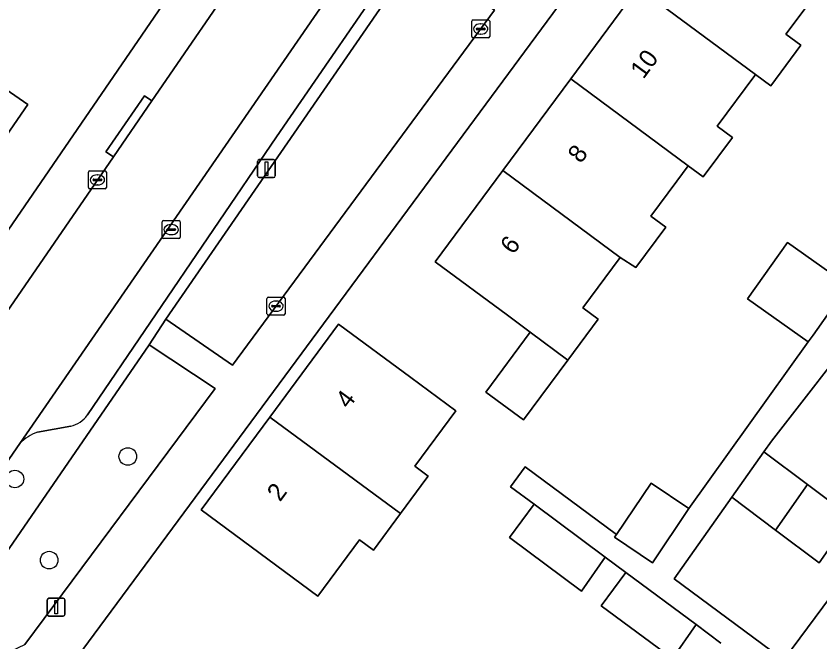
# Model space of a CAD drawing. Extents: x 160023 to 161302, y 384750 to 385707.
# Drawn here: x 160236.91 to 160281.58, y 385204.12 to 385238.91 of the extents above; entities that cross this region are included whole.
import ezdxf

# ---------------------------------------------------------------- set-up
doc = ezdxf.new("R2010")
doc.units = 0
for name, color, linetype in [('IMGEO_Boom', 7, 'Continuous'), ('IMGEO_Erf', 7, 'Continuous'), ('IMGEO_Groenvoorziening', 7, 'Continuous'), ('IMGEO_Kolk', 7, 'Continuous'), ('IMGEO_Lichtmast', 7, 'Continuous'), ('IMGEO_Pand', 7, 'Continuous'), ('IMGEO_Pand_nummerreeks', 7, 'Continuous'), ('IMGEO_Parkeervlak_open', 7, 'Continuous'), ('IMGEO_Rijbaan_lokaal_open', 7, 'Continuous'), ('IMGEO_Voetpad_open', 7, 'Continuous')]:
    doc.layers.add(name, color=color, linetype=linetype)

msp = doc.modelspace()

# ---------------------------------------------------------------- linework, layer by layer
at = {"layer": 'IMGEO_Boom'}
for centre in [(160243.121, 385214.428), (160236.848, 385213.176), (160238.75, 385208.666)]:
    msp.add_circle(centre, 0.489, dxfattribs=at)
at = {"layer": 'IMGEO_Erf'}
for points in [[(160227.053, 385213.278), (160252.215, 385250), (160275.542, 385284.043), (160273.047, 385285.762), (160271.852, 385286.599), (160268.217, 385281.306), (160264.667, 385276.136), (160261.117, 385270.967), (160257.567, 385265.798), (160254.017, 385260.628), (160250.467, 385255.458), (160246.918, 385250.289), (160246.719, 385250), (160243.368, 385245.119), (160239.734, 385239.828), (160234.941, 385243.119)], [(160290.83, 385271.674), (160274.818, 385250), (160238.783, 385201.222)], [(160281.774, 385240.7), (160279.698, 385237.897), (160280.516, 385237.291), (160278.848, 385235.04), (160278.008, 385235.663), (160277.968, 385235.609), (160275.877, 385232.787), (160276.722, 385232.161), (160275.101, 385229.972), (160274.265, 385230.591), (160273.626, 385229.728), (160272.192, 385227.792), (160273.021, 385227.177), (160271.357, 385224.931), (160270.483, 385225.498), (160268.404, 385222.691), (160269.262, 385222.056), (160267.578, 385219.783), (160265.114, 385216.457), (160263.015, 385218.012), (160265.479, 385221.338), (160264.215, 385222.275), (160260.197, 385225.251), (160263.96, 385230.331), (160267.737, 385235.429), (160271.488, 385240.493)], [(160279.609, 385203.188), (160283.445, 385208.354), (160286.151, 385206.345), (160289.729, 385211.165), (160293.5, 385216.245), (160293.72, 385216.542), (160290.895, 385218.639), (160294.508, 385223.506), (160297.333, 385221.408), (160301.06, 385226.428), (160304.851, 385231.534)], [(160276.081, 385204.053), (160274.701, 385205.079), (160273.382, 385203.189), (160269.424, 385206.131), (160270.799, 385207.98), (160269.652, 385208.832), (160268.333, 385206.942), (160264.327, 385209.919), (160265.701, 385211.768), (160264.383, 385212.747), (160265.205, 385213.852), (160270.275, 385210.084), (160272.214, 385212.948), (160274.306, 385211.532), (160280.936, 385220.799), (160277.567, 385223.185), (160279.783, 385226.316), (160283.153, 385223.929)], [(160284.142, 385222.031), (160278.886, 385215.286), (160278.468, 385214.694), (160280.896, 385212.87), (160283.324, 385211.047), (160281.537, 385208.511), (160279.109, 385210.335), (160276.681, 385212.159), (160273.491, 385207.633), (160282.268, 385201.116)]]:
    msp.add_lwpolyline(points, dxfattribs=at)
for points in [[(160230.839, 385238.637), (160233.453, 385236.833), (160237.569, 385233.994), (160233.921, 385228.707), (160230.272, 385223.418), (160223.542, 385228.061), (160226.382, 385232.177), (160227.192, 385233.352)], [(160259.818, 385213.342), (160259.743, 385213.24), (160258.277, 385211.254), (160256.773, 385209.217), (160255.994, 385209.792), (160253.689, 385206.668), (160247.202, 385211.456), (160251.012, 385216.618), (160254.823, 385221.781), (160258.846, 385218.812), (160261.347, 385216.965), (160259.077, 385213.889)]]:
    msp.add_lwpolyline(points, close=True, dxfattribs=at)
at = {"layer": 'IMGEO_Groenvoorziening'}
msp.add_lwpolyline([(160248.942, 385219.512), (160263.501, 385239.237), (160259.132, 385242.227), (160245.244, 385222.066)], close=True, dxfattribs=at)
msp.add_lwpolyline([(160234.482, 385204.693), (160234.893, 385204.174), (160235.451, 385203.819), (160236.651, 385203.623), (160237.404, 385203.972), (160247.978, 385218.199), (160244.303, 385220.626), (160234.684, 385206.643)], dxfattribs=at)
at = {"layer": 'IMGEO_Kolk'}
for p, q in [((160262.231, 385237.768), (160262.231, 385238.62)), ((160262.306, 385238.694), (160263.158, 385238.694)), ((160263.232, 385238.62), (160263.232, 385237.768)), ((160262.49, 385238.188), (160262.49, 385238.2)), ((160262.928, 385238.151), (160262.53, 385238.151)), ((160262.533, 385238.237), (160262.931, 385238.237)), ((160262.719, 385238.474), (160262.744, 385238.474)), ((160262.974, 385238.2), (160262.974, 385238.188)), ((160263.158, 385237.694), (160262.306, 385237.694)), ((160262.742, 385237.914), (160262.717, 385237.914)), ((160240.931, 385229.378), (160240.931, 385230.23)), ((160241.006, 385230.304), (160241.858, 385230.304)), ((160241.419, 385230.084), (160241.444, 385230.084)), ((160241.932, 385230.23), (160241.932, 385229.378)), ((160241.19, 385229.798), (160241.19, 385229.81)), ((160241.628, 385229.761), (160241.23, 385229.761)), ((160241.233, 385229.847), (160241.631, 385229.847)), ((160241.674, 385229.81), (160241.674, 385229.798)), ((160241.858, 385229.304), (160241.006, 385229.304)), ((160241.442, 385229.524), (160241.417, 385229.524)), ((160245.03, 385226.613), (160245.03, 385227.465)), ((160245.105, 385227.539), (160245.957, 385227.539)), ((160246.031, 385227.465), (160246.031, 385226.613)), ((160245.289, 385227.033), (160245.289, 385227.045)), ((160245.727, 385226.996), (160245.329, 385226.996)), ((160245.332, 385227.082), (160245.73, 385227.082)), ((160245.518, 385227.319), (160245.543, 385227.319)), ((160245.773, 385227.045), (160245.773, 385227.033)), ((160245.957, 385226.539), (160245.105, 385226.539)), ((160245.541, 385226.759), (160245.516, 385226.759)), ((160250.857, 385222.358), (160250.857, 385223.21)), ((160250.932, 385223.284), (160251.784, 385223.284)), ((160251.345, 385223.064), (160251.37, 385223.064)), ((160251.858, 385223.21), (160251.858, 385222.358)), ((160251.116, 385222.778), (160251.116, 385222.79)), ((160251.554, 385222.741), (160251.156, 385222.741)), ((160251.159, 385222.827), (160251.557, 385222.827)), ((160251.368, 385222.504), (160251.343, 385222.504)), ((160251.6, 385222.79), (160251.6, 385222.778)), ((160251.784, 385222.284), (160250.932, 385222.284))]:
    msp.add_line(p, q, dxfattribs=at)
for points in [[(160262.231, 385237.768), (160262.231, 385238.62)], [(160262.306, 385238.694), (160263.158, 385238.694)], [(160263.232, 385238.62), (160263.232, 385237.768)], [(160263.158, 385237.694), (160262.306, 385237.694)], [(160240.931, 385229.378), (160240.931, 385230.23)], [(160241.006, 385230.304), (160241.858, 385230.304)], [(160241.932, 385230.23), (160241.932, 385229.378)], [(160241.858, 385229.304), (160241.006, 385229.304)], [(160245.03, 385226.613), (160245.03, 385227.465)], [(160245.105, 385227.539), (160245.957, 385227.539)], [(160246.031, 385227.465), (160246.031, 385226.613)], [(160245.957, 385226.539), (160245.105, 385226.539)], [(160250.857, 385222.358), (160250.857, 385223.21)], [(160250.932, 385223.284), (160251.784, 385223.284)], [(160251.858, 385223.21), (160251.858, 385222.358)], [(160251.784, 385222.284), (160250.932, 385222.284)]]:
    msp.add_lwpolyline(points, dxfattribs=at)
for centre, radius, start, end in [((160262.308, 385238.618), 0.0765, 91.552, 178.448), ((160262.308, 385238.618), 0.0765, 91.552, 178.448), ((160263.156, 385238.618), 0.0765, 1.552, 88.448), ((160263.156, 385238.618), 0.0765, 1.552, 88.448), ((160262.53, 385238.197), 0.0403, 85.8775, 175.7526), ((160262.527, 385238.187), 0.0366, 178.938, 274.7102), ((160262.931, 385238.194), 0.043, 264.8664, 352.4533), ((160262.935, 385238.199), 0.0386, 1.7309, 96.639), ((160262.308, 385237.77), 0.0765, 181.552, 268.448), ((160262.308, 385237.77), 0.0765, 181.552, 268.448), ((160263.156, 385237.77), 0.0765, 271.552, 358.448), ((160263.156, 385237.77), 0.0765, 271.552, 358.448), ((160241.008, 385230.228), 0.0765, 91.552, 178.448), ((160241.008, 385230.228), 0.0765, 91.552, 178.448), ((160241.856, 385230.228), 0.0765, 1.552, 88.448), ((160241.856, 385230.228), 0.0765, 1.552, 88.448), ((160241.23, 385229.807), 0.0403, 85.8775, 175.7526), ((160241.227, 385229.797), 0.0366, 178.938, 274.7102), ((160241.631, 385229.804), 0.043, 264.8664, 352.4533), ((160241.635, 385229.809), 0.0386, 1.7309, 96.639), ((160241.008, 385229.38), 0.0765, 181.552, 268.448), ((160241.008, 385229.38), 0.0765, 181.552, 268.448), ((160241.856, 385229.38), 0.0765, 271.552, 358.448), ((160241.856, 385229.38), 0.0765, 271.552, 358.448), ((160245.107, 385227.463), 0.0765, 91.552, 178.448), ((160245.107, 385227.463), 0.0765, 91.552, 178.448), ((160245.955, 385227.463), 0.0765, 1.552, 88.448), ((160245.955, 385227.463), 0.0765, 1.552, 88.448), ((160245.329, 385227.042), 0.0403, 85.8775, 175.7526), ((160245.326, 385227.032), 0.0366, 178.938, 274.7102), ((160245.73, 385227.039), 0.043, 264.8664, 352.4533), ((160245.734, 385227.044), 0.0386, 1.7309, 96.639), ((160245.107, 385226.615), 0.0765, 181.552, 268.448), ((160245.107, 385226.615), 0.0765, 181.552, 268.448), ((160245.955, 385226.615), 0.0765, 271.552, 358.448), ((160245.955, 385226.615), 0.0765, 271.552, 358.448), ((160250.934, 385223.208), 0.0765, 91.552, 178.448), ((160250.934, 385223.208), 0.0765, 91.552, 178.448), ((160251.782, 385223.208), 0.0765, 1.552, 88.448), ((160251.782, 385223.208), 0.0765, 1.552, 88.448), ((160251.156, 385222.787), 0.0403, 85.8775, 175.7526), ((160251.153, 385222.777), 0.0366, 178.938, 274.7102), ((160251.557, 385222.784), 0.043, 264.8664, 352.4533), ((160251.561, 385222.789), 0.0386, 1.7309, 96.639), ((160250.934, 385222.36), 0.0765, 181.552, 268.448), ((160250.934, 385222.36), 0.0765, 181.552, 268.448), ((160251.782, 385222.36), 0.0765, 271.552, 358.448), ((160251.782, 385222.36), 0.0765, 271.552, 358.448)]:
    msp.add_arc(centre, radius, start, end, dxfattribs=at)
for centre, major_axis, ratio, start_param, end_param in [((160262.718, 385238.194), (-0.387, 0.002), 0.722429, 4.712389, 7.853982), ((160262.743, 385238.194), (-0.39, 0.002), 0.717154, 1.570796, 4.712389), ((160241.418, 385229.804), (-0.387, 0.002), 0.722429, 4.712389, 7.853982), ((160241.443, 385229.804), (-0.39, 0.002), 0.717154, 1.570796, 4.712389), ((160245.517, 385227.039), (-0.387, 0.002), 0.722429, 4.712389, 7.853982), ((160245.542, 385227.039), (-0.39, 0.002), 0.717154, 1.570796, 4.712389), ((160251.344, 385222.784), (-0.387, 0.002), 0.722429, 4.712389, 7.853982), ((160251.369, 385222.784), (-0.39, 0.002), 0.717154, 1.570796, 4.712389)]:
    msp.add_ellipse(centre, major_axis=major_axis, ratio=ratio, start_param=start_param, end_param=end_param, dxfattribs=at)
at = {"layer": 'IMGEO_Lichtmast'}
for p, q in [((160250.328, 385230.029), (160250.328, 385230.829)), ((160250.328, 385230.829), (160250.328, 385230.029)), ((160250.428, 385230.929), (160251.218, 385230.929)), ((160251.218, 385230.929), (160250.428, 385230.929)), ((160251.318, 385230.829), (160251.318, 385230.029)), ((160251.318, 385230.029), (160251.318, 385230.829)), ((160251.218, 385229.929), (160250.428, 385229.929)), ((160250.428, 385229.929), (160251.218, 385229.929)), ((160238.641, 385205.651), (160238.641, 385206.451)), ((160238.641, 385206.451), (160238.641, 385205.651)), ((160238.741, 385206.551), (160239.531, 385206.551)), ((160239.531, 385206.551), (160238.741, 385206.551)), ((160239.631, 385206.451), (160239.631, 385205.651)), ((160239.631, 385205.651), (160239.631, 385206.451)), ((160239.531, 385205.551), (160238.741, 385205.551)), ((160238.741, 385205.551), (160239.531, 385205.551))]:
    msp.add_line(p, q, dxfattribs=at)
for points in [[(160250.748, 385230.804), (160250.898, 385230.804), (160250.898, 385230.054), (160250.748, 385230.054), (160250.748, 385230.804)], [(160239.061, 385206.426), (160239.211, 385206.426), (160239.211, 385205.676), (160239.061, 385205.676), (160239.061, 385206.426)]]:
    msp.add_lwpolyline(points, dxfattribs=at)
for centre, start, end in [((160250.428, 385230.829), 90, 180), ((160250.428, 385230.829), 90, 180), ((160251.218, 385230.829), 0, 90), ((160251.218, 385230.829), 360, 90), ((160250.428, 385230.029), 180, 270), ((160250.428, 385230.029), 180, 270), ((160251.218, 385230.029), 270, 0), ((160251.218, 385230.029), 270, 0), ((160238.741, 385206.451), 90, 180), ((160238.741, 385206.451), 90, 180), ((160239.531, 385206.451), 0, 90), ((160239.531, 385206.451), 360, 90), ((160238.741, 385205.651), 180, 270), ((160238.741, 385205.651), 180, 270), ((160239.531, 385205.651), 270, 0), ((160239.531, 385205.651), 270, 0)]:
    msp.add_arc(centre, 0.1, start, end, dxfattribs=at)
at = {"layer": 'IMGEO_Pand'}
for points in [[(160281.774, 385240.7), (160275.233, 385245.549), (160271.488, 385240.493), (160278.008, 385235.663), (160278.848, 385235.04), (160280.516, 385237.291), (160279.698, 385237.897)], [(160278.008, 385235.663), (160271.488, 385240.493), (160267.737, 385235.429), (160274.265, 385230.591), (160275.101, 385229.972), (160276.722, 385232.161), (160275.877, 385232.787), (160277.968, 385235.609)], [(160233.921, 385228.707), (160237.569, 385233.994), (160233.453, 385236.833), (160230.839, 385238.637), (160227.192, 385233.352)], [(160274.265, 385230.591), (160267.737, 385235.429), (160263.96, 385230.331), (160270.483, 385225.498), (160271.357, 385224.931), (160273.021, 385227.177), (160272.192, 385227.792), (160273.626, 385229.728)], [(160270.483, 385225.498), (160263.96, 385230.331), (160260.197, 385225.251), (160264.215, 385222.275), (160265.479, 385221.338), (160267.578, 385219.783), (160269.262, 385222.056), (160268.404, 385222.691)], [(160283.153, 385223.929), (160279.783, 385226.316), (160277.567, 385223.185), (160280.936, 385220.799), (160281.204, 385221.177)], [(160258.277, 385211.254), (160259.743, 385213.24), (160259.818, 385213.342), (160259.077, 385213.889), (160261.347, 385216.965), (160258.846, 385218.812), (160254.823, 385221.781), (160251.012, 385216.618)], [(160267.578, 385219.783), (160265.479, 385221.338), (160263.015, 385218.012), (160265.114, 385216.457)], [(160251.012, 385216.618), (160247.202, 385211.456), (160253.689, 385206.668), (160255.994, 385209.792), (160256.773, 385209.217), (160258.277, 385211.254)], [(160280.896, 385212.87), (160278.468, 385214.694), (160276.681, 385212.159), (160279.109, 385210.335)], [(160274.306, 385211.532), (160272.214, 385212.948), (160270.275, 385210.084), (160270.177, 385209.939), (160272.271, 385208.523)], [(160280.896, 385212.87), (160279.109, 385210.335), (160281.537, 385208.511), (160283.324, 385211.047)], [(160269.652, 385208.832), (160265.701, 385211.768), (160264.327, 385209.919), (160268.333, 385206.942)], [(160292.392, 385201.22), (160285.916, 385206.029), (160286.151, 385206.345), (160283.445, 385208.354), (160279.609, 385203.188), (160282.315, 385201.179), (160282.268, 385201.116), (160284.73, 385199.288), (160288.745, 385196.308)], [(160270.799, 385207.98), (160269.424, 385206.131), (160273.382, 385203.189), (160274.701, 385205.079)]]:
    msp.add_lwpolyline(points, close=True, dxfattribs=at)
at = {"layer": 'IMGEO_Parkeervlak_open'}
for points in [[(160281.354, 385279.339), (160281.342, 385279.321), (160274.133, 385268.809), (160237.121, 385215.152)], [(160240.882, 385216.735), (160251.376, 385232.207), (160258.548, 385242.626), (160261.715, 385247.262), (160270.57, 385260.175), (160273.341, 385264.193), (160277.715, 385270.535), (160280.777, 385274.991), (160281.411, 385275.98)], [(160238.1, 385215.783), (160239.947, 385216.106)]]:
    msp.add_lwpolyline(points, dxfattribs=at)
for centre, radius, start, end in [((160239.543, 385217.715), 1.659, 284.0764, 323.7832), ((160239.081, 385213.186), 2.776, 110.6956, 134.9108)]:
    msp.add_arc(centre, radius, start, end, dxfattribs=at)
at = {"layer": 'IMGEO_Rijbaan_lokaal_open'}
for points in [[(160289.671, 385300.047), (160275.192, 385279.056), (160273.555, 385276.635), (160266.052, 385265.629), (160255.317, 385250), (160244.457, 385234.203), (160242.319, 385231.091), (160233.518, 385218.28), (160231.382, 385215.171), (160229.193, 385211.984)], [(160232.364, 385208.255), (160237.121, 385215.152), (160274.133, 385268.809)]]:
    msp.add_lwpolyline(points, dxfattribs=at)
at = {"layer": 'IMGEO_Voetpad_open'}
for points in [[(160266.052, 385265.629), (160273.555, 385276.635), (160275.192, 385279.056), (160289.671, 385300.047), (160285.654, 385304.118), (160284.805, 385302.938), (160279.695, 385295.488), (160276.078, 385290.196), (160274.095, 385287.295), (160273.889, 385286.993), (160273.047, 385285.762), (160275.542, 385284.043), (160252.215, 385250), (160227.053, 385213.278)], [(160234.684, 385206.643), (160244.303, 385220.626), (160245.244, 385222.066), (160259.132, 385242.227), (160260.026, 385243.56), (160264.456, 385250), (160273.04, 385262.479), (160273.814, 385263.87), (160276.737, 385268.187), (160283.378, 385277.932), (160284.321, 385279.384), (160291.84, 385290.346)], [(160281.411, 385275.98), (160280.777, 385274.991), (160277.715, 385270.535), (160273.341, 385264.193), (160270.57, 385260.175), (160261.715, 385247.262), (160258.548, 385242.626), (160251.376, 385232.207), (160240.882, 385216.735)], [(160289.023, 385273.689), (160279.114, 385260.255), (160273.814, 385263.87), (160273.04, 385262.479), (160278.16, 385258.972), (160271.515, 385250), (160264.465, 385240.48), (160260.026, 385243.56), (160259.132, 385242.227), (160263.501, 385239.237), (160248.942, 385219.512), (160245.244, 385222.066), (160244.303, 385220.626), (160247.978, 385218.199), (160237.404, 385203.972)], [(160238.783, 385201.222), (160274.818, 385250), (160290.83, 385271.674)], [(160229.193, 385211.984), (160231.382, 385215.171), (160230.969, 385215.451), (160233.105, 385218.56), (160233.518, 385218.28), (160242.319, 385231.091), (160241.906, 385231.371), (160244.044, 385234.483), (160244.457, 385234.203), (160255.317, 385250), (160266.052, 385265.629)], [(160282.268, 385201.116), (160273.491, 385207.633), (160276.681, 385212.159), (160278.468, 385214.694), (160278.886, 385215.286), (160284.142, 385222.031), (160285.944, 385224.589), (160284.498, 385225.658), (160283.153, 385223.929), (160281.204, 385221.177), (160280.936, 385220.799), (160274.306, 385211.532), (160272.271, 385208.523), (160270.177, 385209.939), (160270.275, 385210.084), (160265.205, 385213.852), (160264.383, 385212.747), (160265.701, 385211.768), (160269.652, 385208.832), (160270.799, 385207.98), (160274.701, 385205.079), (160276.081, 385204.053)], [(160239.947, 385216.106), (160238.1, 385215.783)], [(160237.121, 385215.152), (160232.364, 385208.255)]]:
    msp.add_lwpolyline(points, dxfattribs=at)
msp.add_lwpolyline([(160244.457, 385234.203), (160244.044, 385234.483), (160241.906, 385231.371), (160242.319, 385231.091)], close=True, dxfattribs=at)
for centre, radius, start, end in [((160239.543, 385217.715), 1.659, 284.0764, 323.7832), ((160239.081, 385213.186), 2.776, 110.6956, 134.9108)]:
    msp.add_arc(centre, radius, start, end, dxfattribs=at)

# ---------------------------------------------------------------- texts
at = {"layer": 'IMGEO_Pand_nummerreeks'}
for s, rotation, p in [('10', 53.4684, (160271.773, 385235.366)), ('8', 53.4684, (160268.297, 385230.674)), ('6', 53.4684, (160264.543, 385225.609)), ('4', 53.5685, (160255.393, 385217.031)), ('2', 53.5685, (160251.581, 385211.866))]:
    msp.add_text(s, height=1, rotation=rotation, dxfattribs=at).set_placement(p)

doc.saveas('drawing.dxf')
